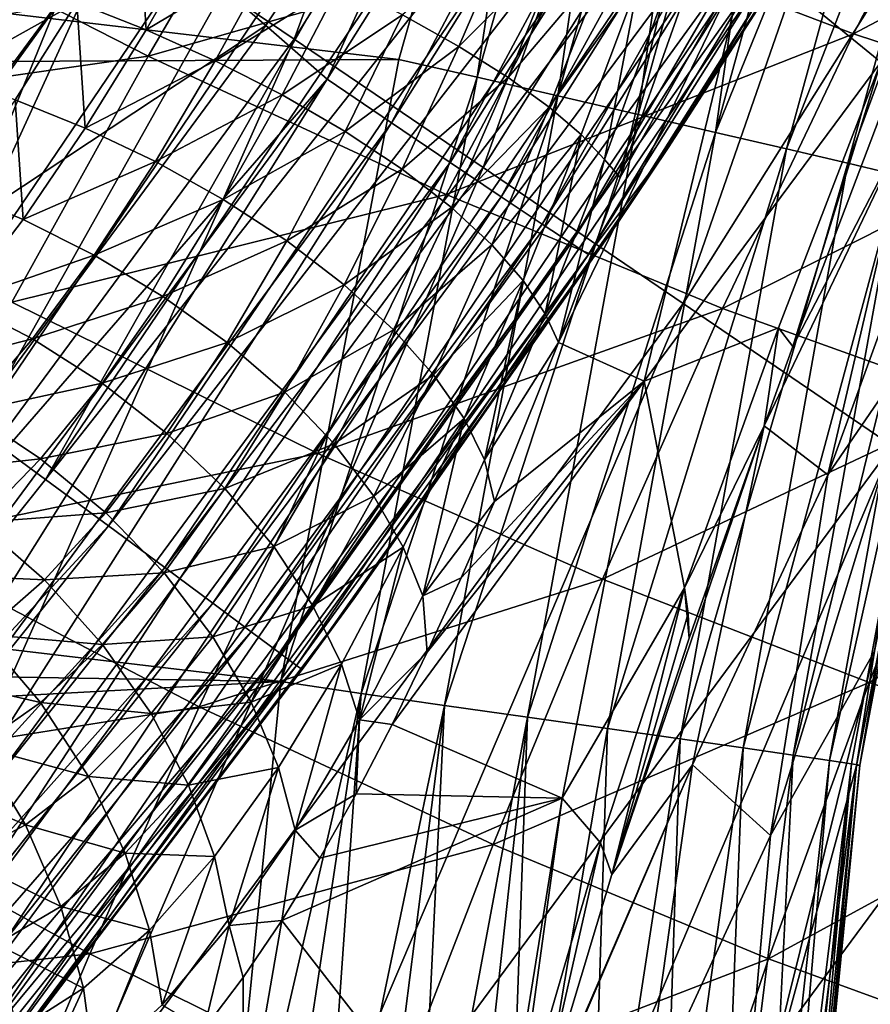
# Model space of a CAD drawing. Header units: metres. Extents: x -104 to 104, y -68 to 90.
# Tile 600 of 656: x 18.85 to 20.3, y 29.49 to 31.17. Entities that reach past the tile are written whole.
import ezdxf

# ---------------------------------------------------------------- set-up
doc = ezdxf.new("R2010")
doc.units = ezdxf.units.M
doc.layers.add('solid_FIT-BATH-153_SW0002', color=7, linetype='CONTINUOUS')

msp = doc.modelspace()

# ---------------------------------------------------------------- linework, layer by layer
at = {"layer": 'solid_FIT-BATH-153_SW0002'}
for points in [[(18.379068, 30.458, 8.296501), (18.908325, 31.191031, 8.296501), (18.827436, 57.496677, 8.296501)], [(19.316017, 31.137415, 16.765604), (19.929867, 32.795551, 17.030493), (19.015802, 31.340906, 17.022488)], [(19.316017, 31.137415, 16.765604), (20.245037, 32.615452, 16.773653), (19.929867, 32.795551, 17.030493)], [(19.638702, 30.918392, 16.5497), (20.245037, 32.615452, 16.773653), (19.316017, 31.137415, 16.765604)], [(19.638702, 30.918392, 16.5497), (20.583771, 32.421532, 16.55784), (20.245037, 32.615452, 16.773653)], [(19.743679, 31.888733, 13.504889), (20.298136, 32.540668, 13.451797), (19.37228, 31.06916, 13.442784)], [(19.482159, 30.994585, 13.362126), (19.37228, 31.06916, 13.442784), (20.298136, 32.540668, 13.451797)], [(20.413231, 32.474464, 13.37114), (19.482159, 30.994585, 13.362126), (20.298136, 32.540668, 13.451797)], [(19.582861, 30.9266, 13.258896), (19.482159, 30.994585, 13.362126), (20.413231, 32.474464, 13.37114)], [(20.518673, 32.414093, 13.267909), (19.582861, 30.9266, 13.258896), (20.413231, 32.474464, 13.37114)], [(19.669947, 30.868145, 13.136175), (19.582861, 30.9266, 13.258896), (20.518673, 32.414093, 13.267909)], [(19.980396, 30.68619, 16.377399), (20.583771, 32.421532, 16.55784), (19.638702, 30.918392, 16.5497)], [(20.609823, 32.362186, 13.145188), (19.669947, 30.868145, 13.136175), (20.518673, 32.414093, 13.267909)], [(19.980396, 30.68619, 16.377399), (20.94243, 32.215866, 16.385679), (20.583771, 32.421532, 16.55784)], [(19.739511, 30.821796, 12.998079), (19.669947, 30.868145, 13.136175), (20.609823, 32.362186, 13.145188)], [(20.6826, 32.321037, 13.007092), (19.739511, 30.821796, 12.998079), (20.609823, 32.362186, 13.145188)], [(19.789501, 30.788851, 12.850347), (19.739511, 30.821796, 12.998079), (20.6826, 32.321037, 13.007092)], [(20.734861, 32.291809, 12.859361), (19.789501, 30.788851, 12.850347), (20.6826, 32.321037, 13.007092)], [(19.818834, 30.769939, 12.699), (19.789501, 30.788851, 12.850347), (20.734861, 32.291809, 12.859361)], [(20.76549, 32.27507, 12.708016), (19.818834, 30.769939, 12.699), (20.734861, 32.291809, 12.859361)], [(19.955013, 30.951818, 12.551804), (19.818834, 30.769939, 12.699), (20.76549, 32.27507, 12.708016)], [(20.461302, 31.742559, 12.556571), (19.955013, 30.951818, 12.551804), (20.76549, 32.27507, 12.708016)], [(20.337629, 30.443157, 16.251326), (20.94243, 32.215866, 16.385679), (19.980396, 30.68619, 16.377399)], [(11.762653, 32.012428, 1.296502), (19.791016, 32.146938, 1.296502), (19.494877, 31.102566, 1.296502)], [(19.62882, 31.072439, 1.286972), (19.494877, 31.102566, 1.296502), (19.791016, 32.146938, 1.296502)], [(19.62882, 31.072439, 1.286972), (19.791016, 32.146938, 1.296502), (19.920092, 32.106045, 1.287263)], [(19.766619, 31.040712, 1.25693), (19.62882, 31.072439, 1.286972), (19.920092, 32.106045, 1.287263)], [(19.766619, 31.040712, 1.25693), (19.920092, 32.106045, 1.287263), (20.052021, 32.06221, 1.25821)], [(18.650948, 30.561235, 8.30882), (19.664118, 32.056976, 8.308821), (18.908325, 31.191031, 8.296501)], [(18.774315, 30.47118, 8.345502), (19.664118, 32.056976, 8.308821), (18.650948, 30.561235, 8.30882)], [(18.774315, 30.47118, 8.345502), (19.794157, 31.976854, 8.345502), (19.664118, 32.056976, 8.308821)], [(19.903965, 31.008982, 1.204433), (19.766619, 31.040712, 1.25693), (20.052021, 32.06221, 1.25821)], [(19.903965, 31.008982, 1.204433), (20.052021, 32.06221, 1.25821), (20.183516, 32.018433, 1.207545)], [(10.679966, 31.059559, 1.296502), (11.762653, 32.012428, 1.296502), (19.494877, 31.102566, 1.296502)], [(20.035984, 30.978363, 1.128565), (19.903965, 31.008982, 1.204433), (20.183516, 32.018433, 1.207545)], [(20.035984, 30.978363, 1.128565), (20.183516, 32.018433, 1.207545), (20.310093, 31.976194, 1.13442)], [(18.891336, 30.38537, 8.405647), (19.794157, 31.976854, 8.345502), (18.774315, 30.47118, 8.345502)], [(18.891336, 30.38537, 8.405647), (19.917522, 31.900446, 8.405648), (19.794157, 31.976854, 8.345502)], [(20.035984, 30.978363, 1.128565), (20.310093, 31.976194, 1.13442), (20.426586, 31.93721, 1.040037)], [(20.157028, 30.950153, 1.030618), (20.035984, 30.978363, 1.128565), (20.426586, 31.93721, 1.040037)], [(20.157028, 30.950153, 1.030618), (20.426586, 31.93721, 1.040037), (20.528368, 31.903028, 0.927124)], [(18.80344, 31.556335, 13.730782), (19.743679, 31.888733, 13.504889), (19.267471, 31.160837, 13.500312)], [(20.031214, 31.829704, 8.487775), (19.917522, 31.900446, 8.405648), (18.891336, 30.38537, 8.405647)], [(19.267471, 31.160837, 13.500312), (19.743679, 31.888733, 13.504889), (19.37228, 31.06916, 13.442784)], [(20.26206, 30.925526, 0.913546), (20.157028, 30.950153, 1.030618), (20.528368, 31.903028, 0.927124)], [(20.26206, 30.925526, 0.913546), (20.528368, 31.903028, 0.927124), (20.611835, 31.874861, 0.799678)], [(20.3472, 30.905388, 0.781673), (20.26206, 30.925526, 0.913546), (20.611835, 31.874861, 0.799678)], [(18.999168, 30.305984, 8.487775), (20.031214, 31.829704, 8.487775), (18.891336, 30.38537, 8.405647)], [(20.132471, 31.766451, 8.589857), (20.031214, 31.829704, 8.487775), (18.999168, 30.305984, 8.487775)], [(19.095198, 30.235044, 8.589857), (20.132471, 31.766451, 8.589857), (18.999168, 30.305984, 8.487775)], [(20.218828, 31.712296, 8.709375), (20.132471, 31.766451, 8.589857), (19.095198, 30.235044, 8.589857)], [(20.380104, 31.611055, 9.296551), (19.955013, 30.951818, 12.551804), (20.461302, 31.742559, 12.556571)], [(19.177088, 30.174345, 8.709374), (20.218828, 31.712296, 8.709375), (19.095198, 30.235044, 8.589857)], [(20.288185, 31.668625, 8.84338), (20.218828, 31.712296, 8.709375), (19.177088, 30.174345, 8.709374)], [(19.242851, 30.125429, 8.84338), (20.288185, 31.668625, 8.84338), (19.177088, 30.174345, 8.709374)], [(20.338881, 31.636597, 8.988566), (20.288185, 31.668625, 8.84338), (19.242851, 30.125429, 8.84338)], [(19.290915, 30.089571, 8.988566), (20.338881, 31.636597, 8.988566), (19.242851, 30.125429, 8.84338)], [(20.369705, 31.617064, 9.141351), (20.338881, 31.636597, 8.988566), (19.290915, 30.089571, 8.988566)], [(20.271538, 31.146751, -11.527569), (19.812757, 31.321388, -12.282417), (20.516432, 31.619949, -11.596454)], [(20.271538, 31.146751, -11.527569), (20.516432, 31.619949, -11.596454), (20.932743, 31.496664, -10.819378)], [(19.320135, 30.067715, 9.141351), (20.369705, 31.617064, 9.141351), (19.290915, 30.089571, 8.988566)], [(19.320135, 30.067715, 9.141351), (19.870201, 30.825758, 9.296551), (20.369705, 31.617064, 9.141351)], [(20.369705, 31.617064, 9.141351), (19.870201, 30.825758, 9.296551), (20.380104, 31.611055, 9.296551)], [(20.380104, 31.611055, 9.296551), (19.870201, 30.825758, 9.296551), (19.955013, 30.951818, 12.551804)], [(17.798237, 30.189178, 13.722974), (18.80344, 31.556335, 13.730782), (19.267471, 31.160837, 13.500312)], [(19.066851, 31.108271, -12.976721), (18.515522, 31.389763, -13.696445), (19.316927, 31.535843, -13.015357)], [(19.066851, 31.108271, -12.976721), (19.316927, 31.535843, -13.015357), (19.812757, 31.321388, -12.282417)], [(20.090597, 31.285002, -3.577284), (20.318043, 31.098145, -2.192664), (20.501217, 31.545557, -1.884962)], [(17.995562, 29.957611, 17.014193), (19.015802, 31.340906, 17.022488), (18.741526, 31.526514, 17.317726)], [(20.699503, 31.006289, -10.742425), (20.271538, 31.146751, -11.527569), (20.932743, 31.496664, -10.819378)], [(18.268833, 30.99387, -13.679169), (18.515522, 31.389763, -13.696445), (19.066851, 31.108271, -12.976721)], [(19.049337, 31.375889, -4.752746), (18.945026, 31.199974, -4.814187), (19.063395, 31.153402, -4.80726)], [(19.049337, 31.375889, -4.752746), (19.063395, 31.153402, -4.80726), (19.16584, 31.331888, -4.740668)], [(18.279444, 29.732401, 16.757265), (19.015802, 31.340906, 17.022488), (17.995562, 29.957611, 17.014193)], [(18.279444, 29.732401, 16.757265), (19.316017, 31.137415, 16.765604), (19.015802, 31.340906, 17.022488)], [(19.500891, 31.179008, -4.607131), (19.597351, 31.12513, -4.531191), (19.692572, 31.345892, -4.472496)], [(19.692572, 31.345892, -4.472496), (19.597351, 31.12513, -4.531191), (19.776825, 31.305653, -4.381252)], [(19.16584, 31.331888, -4.740668), (19.063395, 31.153402, -4.80726), (19.281969, 31.283752, -4.712674)], [(19.575573, 30.871931, -12.236686), (19.066851, 31.108271, -12.976721), (19.812757, 31.321388, -12.282417)], [(19.575573, 30.871931, -12.236686), (19.812757, 31.321388, -12.282417), (20.271538, 31.146751, -11.527569)], [(19.597351, 31.12513, -4.531191), (19.681587, 31.07218, -4.442206), (19.776825, 31.305653, -4.381252)], [(19.776825, 31.305653, -4.381252), (19.681587, 31.07218, -4.442206), (19.847727, 31.268698, -4.280142)], [(19.063395, 31.153402, -4.80726), (19.181376, 31.100557, -4.784447), (19.281969, 31.283752, -4.712674)], [(19.281969, 31.283752, -4.712674), (19.181376, 31.100557, -4.784447), (19.394754, 31.232359, -4.668031)], [(19.767584, 30.619164, -4.11574), (19.914156, 30.553518, -3.443827), (20.090597, 31.285002, -3.577284)], [(19.872972, 30.900991, -4.012281), (19.767584, 30.619164, -4.11574), (20.090597, 31.285002, -3.577284)], [(19.974602, 31.188231, -3.947551), (19.872972, 30.900991, -4.012281), (20.090597, 31.285002, -3.577284)], [(20.090597, 31.285002, -3.577284), (19.914156, 30.553518, -3.443827), (20.318043, 31.098145, -2.192664)], [(19.681587, 31.07218, -4.442206), (19.751696, 31.021559, -4.342844), (19.847727, 31.268698, -4.280142)], [(19.847727, 31.268698, -4.280142), (19.751696, 31.021559, -4.342844), (19.904196, 31.235779, -4.172134)], [(19.181376, 31.100557, -4.784447), (19.29583, 31.042259, -4.74486), (19.394754, 31.232359, -4.668031)], [(19.394754, 31.232359, -4.668031), (19.29583, 31.042259, -4.74486), (19.500891, 31.179008, -4.607131)], [(19.751696, 31.021559, -4.342844), (19.80662, 30.974474, -4.236182), (19.904196, 31.235779, -4.172134)], [(19.904196, 31.235779, -4.172134), (19.80662, 30.974474, -4.236182), (19.846149, 30.93186, -4.125385)], [(19.904196, 31.235779, -4.172134), (19.846149, 30.93186, -4.125385), (19.945936, 31.207407, -4.060277)], [(18.945026, 31.199974, -4.814187), (18.789272, 31.173754, -4.834085), (18.727598, 31.079079, -4.880464)], [(18.945026, 31.199974, -4.814187), (18.727598, 31.079079, -4.880464), (18.839325, 31.033876, -4.896263)], [(18.945026, 31.199974, -4.814187), (18.839325, 31.033876, -4.896263), (18.959383, 30.985291, -4.895043)], [(18.945026, 31.199974, -4.814187), (18.959383, 30.985291, -4.895043), (19.063395, 31.153402, -4.80726)], [(19.945936, 31.207407, -4.060277), (19.846149, 30.93186, -4.125385), (19.872972, 30.900991, -4.012281)], [(19.945936, 31.207407, -4.060277), (19.872972, 30.900991, -4.012281), (19.974602, 31.188231, -3.947551)], [(18.650948, 30.561235, 8.30882), (18.908325, 31.191031, 8.296501), (18.379068, 30.458, 8.296501)], [(19.29583, 31.042259, -4.74486), (19.403246, 30.97994, -4.688755), (19.500891, 31.179008, -4.607131)], [(19.500891, 31.179008, -4.607131), (19.403246, 30.97994, -4.688755), (19.597351, 31.12513, -4.531191)], [(20.509499, 31.167841, -0.180068), (20.368719, 30.999659, -1.33612), (20.2279, 30.393568, -1.097178)], [(20.392286, 30.633881, 0.006257), (20.509499, 31.167841, -0.180068), (20.2279, 30.393568, -1.097178)], [(17.798237, 30.189178, 13.722974), (19.267471, 31.160837, 13.500312), (18.235332, 29.760996, 13.490963)], [(18.235332, 29.760996, 13.490963), (19.267471, 31.160837, 13.500312), (19.37228, 31.06916, 13.442784)], [(19.063395, 31.153402, -4.80726), (18.959383, 30.985291, -4.895043), (19.181376, 31.100557, -4.784447)], [(18.58457, 29.490026, 16.541267), (19.316017, 31.137415, 16.765604), (18.279444, 29.732401, 16.757265)], [(18.58457, 29.490026, 16.541267), (19.638702, 30.918392, 16.5497), (19.316017, 31.137415, 16.765604)], [(20.047541, 30.677475, -11.474057), (19.575573, 30.871931, -12.236686), (20.271538, 31.146751, -11.527569)], [(20.047541, 30.677475, -11.474057), (20.271538, 31.146751, -11.527569), (20.699503, 31.006289, -10.742425)], [(19.403246, 30.97994, -4.688755), (19.500418, 30.91527, -4.61726), (19.597351, 31.12513, -4.531191)], [(19.597351, 31.12513, -4.531191), (19.500418, 30.91527, -4.61726), (19.681587, 31.07218, -4.442206)], [(10.679966, 31.059559, 1.296502), (19.494877, 31.102566, 1.296502), (19.293179, 30.040333, 1.296502)], [(18.83362, 30.688381, -12.953651), (18.268833, 30.99387, -13.679169), (19.066851, 31.108271, -12.976721)], [(18.83362, 30.688381, -12.953651), (19.066851, 31.108271, -12.976721), (19.575573, 30.871931, -12.236686)], [(18.959383, 30.985291, -4.895043), (19.079073, 30.928307, -4.878245), (19.181376, 31.100557, -4.784447)], [(19.181376, 31.100557, -4.784447), (19.079073, 30.928307, -4.878245), (19.29583, 31.042259, -4.74486)], [(19.62882, 31.072439, 1.286972), (19.293179, 30.040333, 1.296502), (19.494877, 31.102566, 1.296502)], [(19.914156, 30.553518, -3.443827), (20.143492, 30.644444, -2.483433), (20.318043, 31.098145, -2.192664)], [(20.318043, 31.098145, -2.192664), (20.143492, 30.644444, -2.483433), (20.168011, 30.612547, -2.256531)], [(20.353142, 31.100622, -1.928838), (20.168011, 30.612547, -2.256531), (20.368719, 30.999659, -1.33612)], [(20.318043, 31.098145, -2.192664), (20.168011, 30.612547, -2.256531), (20.353142, 31.100622, -1.928838)], [(18.235332, 29.760996, 13.490963), (19.37228, 31.06916, 13.442784), (18.338289, 29.668282, 13.433481)], [(18.442408, 29.585802, 13.352825), (18.338289, 29.668282, 13.433481), (19.37228, 31.06916, 13.442784)], [(19.482159, 30.994585, 13.362126), (18.442408, 29.585802, 13.352825), (19.37228, 31.06916, 13.442784)], [(19.62882, 31.072439, 1.286972), (19.430521, 30.01959, 1.286629), (19.293179, 30.040333, 1.296502)], [(19.766619, 31.040712, 1.25693), (19.430521, 30.01959, 1.286629), (19.62882, 31.072439, 1.286972)], [(19.500418, 30.91527, -4.61726), (19.584665, 30.850048, -4.532334), (19.681587, 31.07218, -4.442206)], [(19.681587, 31.07218, -4.442206), (19.584665, 30.850048, -4.532334), (19.751696, 31.021559, -4.342844)], [(9.519912, 30.201464, 1.296502), (10.679966, 31.059559, 1.296502), (19.293179, 30.040333, 1.296502)], [(18.839325, 31.033876, -4.896263), (18.73192, 30.879608, -4.997685), (18.853458, 30.829405, -5.002779)], [(18.839325, 31.033876, -4.896263), (18.853458, 30.829405, -5.002779), (18.959383, 30.985291, -4.895043)], [(19.079073, 30.928307, -4.878245), (19.19508, 30.863668, -4.844816), (19.29583, 31.042259, -4.74486)], [(19.29583, 31.042259, -4.74486), (19.19508, 30.863668, -4.844816), (19.403246, 30.97994, -4.688755)], [(19.766619, 31.040712, 1.25693), (19.572958, 29.999538, 1.255512), (19.430521, 30.01959, 1.286629)], [(19.903965, 31.008982, 1.204433), (19.572958, 29.999538, 1.255512), (19.766619, 31.040712, 1.25693)], [(19.584665, 30.850048, -4.532334), (19.654022, 30.7861, -4.436658), (19.751696, 31.021559, -4.342844)], [(19.751696, 31.021559, -4.342844), (19.654022, 30.7861, -4.436658), (19.80662, 30.974474, -4.236182)], [(19.903965, 31.008982, 1.204433), (19.714939, 29.979477, 1.201054), (19.572958, 29.999538, 1.255512)], [(20.035984, 30.978363, 1.128565), (19.714939, 29.979477, 1.201054), (19.903965, 31.008982, 1.204433)], [(20.488539, 30.519196, -10.680696), (20.047541, 30.677475, -11.474057), (20.699503, 31.006289, -10.742425)], [(20.118664, 30.476992, -2.344505), (20.2279, 30.393568, -1.097178), (20.368719, 30.999659, -1.33612)], [(20.168011, 30.612547, -2.256531), (20.118664, 30.476992, -2.344505), (20.368719, 30.999659, -1.33612)], [(18.537823, 29.510565, 13.249596), (18.442408, 29.585802, 13.352825), (19.482159, 30.994585, 13.362126)], [(19.582861, 30.9266, 13.258896), (18.537823, 29.510565, 13.249596), (19.482159, 30.994585, 13.362126)], [(18.959383, 30.985291, -4.895043), (18.853458, 30.829405, -5.002779), (19.079073, 30.928307, -4.878245)], [(19.19508, 30.863668, -4.844816), (19.303688, 30.792915, -4.794847), (19.403246, 30.97994, -4.688755)], [(19.403246, 30.97994, -4.688755), (19.303688, 30.792915, -4.794847), (19.500418, 30.91527, -4.61726)], [(19.654022, 30.7861, -4.436658), (19.707441, 30.725075, -4.333357), (19.80662, 30.974474, -4.236182)], [(19.80662, 30.974474, -4.236182), (19.707441, 30.725075, -4.333357), (19.744802, 30.668337, -4.225659)], [(20.035984, 30.978363, 1.128565), (19.851217, 29.960138, 1.122263), (19.714939, 29.979477, 1.201054)], [(19.80662, 30.974474, -4.236182), (19.744802, 30.668337, -4.225659), (19.846149, 30.93186, -4.125385)], [(20.157028, 30.950153, 1.030618), (19.851217, 29.960138, 1.122263), (20.035984, 30.978363, 1.128565)], [(19.955013, 30.951818, 12.551804), (19.418058, 30.181314, 12.546924), (19.818834, 30.769939, 12.699)], [(19.870201, 30.825758, 9.296551), (19.418058, 30.181314, 12.546924), (19.955013, 30.951818, 12.551804)], [(20.157028, 30.950153, 1.030618), (19.975674, 29.942389, 1.02053), (19.851217, 29.960138, 1.122263)], [(20.26206, 30.925526, 0.913546), (19.975674, 29.942389, 1.02053), (20.157028, 30.950153, 1.030618)], [(19.846149, 30.93186, -4.125385), (19.744802, 30.668337, -4.225659), (19.767584, 30.619164, -4.11574)], [(19.846149, 30.93186, -4.125385), (19.767584, 30.619164, -4.11574), (19.872972, 30.900991, -4.012281)], [(18.620333, 29.445833, 13.126876), (18.537823, 29.510565, 13.249596), (19.582861, 30.9266, 13.258896)], [(18.907669, 29.233084, 16.36882), (19.638702, 30.918392, 16.5497), (18.58457, 29.490026, 16.541267)], [(19.669947, 30.868145, 13.136175), (18.620333, 29.445833, 13.126876), (19.582861, 30.9266, 13.258896)], [(18.853458, 30.829405, -5.002779), (18.974657, 30.768675, -4.992866), (19.079073, 30.928307, -4.878245)], [(18.907669, 29.233084, 16.36882), (19.980396, 30.68619, 16.377399), (19.638702, 30.918392, 16.5497)], [(19.079073, 30.928307, -4.878245), (18.974657, 30.768675, -4.992866), (19.19508, 30.863668, -4.844816)], [(19.303688, 30.792915, -4.794847), (19.401506, 30.717953, -4.729336), (19.500418, 30.91527, -4.61726)], [(19.500418, 30.91527, -4.61726), (19.401506, 30.717953, -4.729336), (19.584665, 30.850048, -4.532334)], [(20.26206, 30.925526, 0.913546), (20.082872, 29.926994, 0.899064), (19.975674, 29.942389, 1.02053)], [(20.3472, 30.905388, 0.781673), (20.082872, 29.926994, 0.899064), (20.26206, 30.925526, 0.913546)], [(20.3472, 30.905388, 0.781673), (20.168684, 29.914555, 0.762546), (20.082872, 29.926994, 0.899064)], [(20.409994, 30.890329, 0.640395), (20.168684, 29.914555, 0.762546), (20.3472, 30.905388, 0.781673)], [(18.73192, 30.879608, -4.997685), (18.746473, 30.689312, -5.127459), (18.853458, 30.829405, -5.002779)], [(20.409994, 30.890329, 0.640395), (20.230576, 29.905439, 0.616796), (20.168684, 29.914555, 0.762546)], [(20.449656, 30.880556, 0.495598), (20.230576, 29.905439, 0.616796), (20.409994, 30.890329, 0.640395)], [(20.449656, 30.880556, 0.495598), (20.267876, 29.899765, 0.468111), (20.230576, 29.905439, 0.616796)], [(20.449656, 30.880556, 0.495598), (20.282167, 29.897324, 0.321644), (20.267876, 29.899765, 0.468111)], [(20.467476, 30.875799, 0.352195), (20.282167, 29.897324, 0.321644), (20.449656, 30.880556, 0.495598)], [(18.686241, 29.394457, 12.98878), (18.620333, 29.445833, 13.126876), (19.669947, 30.868145, 13.136175)], [(19.739511, 30.821796, 12.998079), (18.686241, 29.394457, 12.98878), (19.669947, 30.868145, 13.136175)], [(19.356483, 30.429848, -12.206885), (18.83362, 30.688381, -12.953651), (19.575573, 30.871931, -12.236686)], [(18.974657, 30.768675, -4.992866), (19.092045, 30.69808, -4.966715), (19.19508, 30.863668, -4.844816)], [(19.19508, 30.863668, -4.844816), (19.092045, 30.69808, -4.966715), (19.303688, 30.792915, -4.794847)], [(19.356483, 30.429848, -12.206885), (19.575573, 30.871931, -12.236686), (20.047541, 30.677475, -11.474057)], [(20.466017, 30.876352, 0.214051), (20.276489, 29.896963, 0.183376), (20.467476, 30.875799, 0.352195)], [(20.307251, 30.092409, 0.189004), (20.276489, 29.896963, 0.183376), (20.466017, 30.876352, 0.214051)], [(20.467476, 30.875799, 0.352195), (20.276489, 29.896963, 0.183376), (20.282167, 29.897324, 0.321644)], [(19.401506, 30.717953, -4.729336), (19.485727, 30.640926, -4.650153), (19.584665, 30.850048, -4.532334)], [(19.584665, 30.850048, -4.532334), (19.485727, 30.640926, -4.650153), (19.654022, 30.7861, -4.436658)], [(18.853458, 30.829405, -5.002779), (18.746473, 30.689312, -5.127459), (18.974657, 30.768675, -4.992866)], [(18.733604, 29.357885, 12.841046), (18.686241, 29.394457, 12.98878), (19.739511, 30.821796, 12.998079)], [(19.789501, 30.788851, 12.850347), (18.733604, 29.357885, 12.841046), (19.739511, 30.821796, 12.998079)], [(19.320135, 30.067715, 9.141351), (19.330055, 30.060946, 9.296551), (19.870201, 30.825758, 9.296551)], [(19.870201, 30.825758, 9.296551), (19.330055, 30.060946, 9.296551), (19.418058, 30.181314, 12.546924)], [(18.761402, 29.336821, 12.689698), (18.733604, 29.357885, 12.841046), (19.789501, 30.788851, 12.850347)], [(19.818834, 30.769939, 12.699), (18.761402, 29.336821, 12.689698), (19.789501, 30.788851, 12.850347)], [(19.092045, 30.69808, -4.966715), (19.2017, 30.619289, -4.924211), (19.303688, 30.792915, -4.794847)], [(19.303688, 30.792915, -4.794847), (19.2017, 30.619289, -4.924211), (19.401506, 30.717953, -4.729336)], [(19.485727, 30.640926, -4.650153), (19.554314, 30.564095, -4.55993), (19.654022, 30.7861, -4.436658)], [(19.654022, 30.7861, -4.436658), (19.554314, 30.564095, -4.55993), (19.707441, 30.725075, -4.333357)], [(18.746473, 30.689312, -5.127459), (18.869267, 30.625702, -5.124887), (18.974657, 30.768675, -4.992866)], [(18.851568, 29.432661, 12.542004), (18.761402, 29.336821, 12.689698), (19.818834, 30.769939, 12.699)], [(19.418058, 30.181314, 12.546924), (18.851568, 29.432661, 12.542004), (19.818834, 30.769939, 12.699)], [(18.974657, 30.768675, -4.992866), (18.869267, 30.625702, -5.124887), (19.092045, 30.69808, -4.966715)], [(19.2017, 30.619289, -4.924211), (19.300056, 30.534466, -4.866165), (19.401506, 30.717953, -4.729336)], [(19.401506, 30.717953, -4.729336), (19.300056, 30.534466, -4.866165), (19.485727, 30.640926, -4.650153)], [(19.554314, 30.564095, -4.55993), (19.606241, 30.489571, -4.46178), (19.707441, 30.725075, -4.333357)], [(19.707441, 30.725075, -4.333357), (19.606241, 30.489571, -4.46178), (19.641474, 30.419153, -4.358942)], [(19.707441, 30.725075, -4.333357), (19.641474, 30.419153, -4.358942), (19.744802, 30.668337, -4.225659)], [(18.869267, 30.625702, -5.124887), (18.988062, 30.549969, -5.106798), (19.092045, 30.69808, -4.966715)], [(19.092045, 30.69808, -4.966715), (18.988062, 30.549969, -5.106798), (19.2017, 30.619289, -4.924211)], [(18.616018, 30.277922, -12.946547), (18.83362, 30.688381, -12.953651), (19.356483, 30.429848, -12.206885)], [(18.746473, 30.689312, -5.127459), (18.638338, 30.566618, -5.266612), (18.869267, 30.625702, -5.124887)], [(19.245462, 28.964174, 16.24255), (19.980396, 30.68619, 16.377399), (18.907669, 29.233084, 16.36882)], [(19.245462, 28.964174, 16.24255), (20.337629, 30.443157, 16.251326), (19.980396, 30.68619, 16.377399)], [(19.842871, 30.215162, -11.436584), (19.356483, 30.429848, -12.206885), (20.047541, 30.677475, -11.474057)], [(19.842871, 30.215162, -11.436584), (20.047541, 30.677475, -11.474057), (20.488539, 30.519196, -10.680696)], [(19.744802, 30.668337, -4.225659), (19.641474, 30.419153, -4.358942), (19.767584, 30.619164, -4.11574)], [(19.914156, 30.553518, -3.443827), (19.982615, 30.200111, -2.751837), (20.143492, 30.644444, -2.483433)], [(20.143492, 30.644444, -2.483433), (19.982615, 30.200111, -2.751837), (20.118664, 30.476992, -2.344505)], [(20.143492, 30.644444, -2.483433), (20.118664, 30.476992, -2.344505), (20.168011, 30.612547, -2.256531)], [(19.300056, 30.534466, -4.866165), (19.38418, 30.44614, -4.794299), (19.485727, 30.640926, -4.650153)], [(19.485727, 30.640926, -4.650153), (19.38418, 30.44614, -4.794299), (19.554314, 30.564095, -4.55993)], [(20.392286, 30.633881, 0.006257), (20.129818, 29.777063, -0.864419), (20.307251, 30.092409, 0.189004)], [(20.392286, 30.633881, 0.006257), (20.2279, 30.393568, -1.097178), (20.129818, 29.777063, -0.864419)], [(18.638338, 30.566618, -5.266612), (18.762774, 30.500929, -5.271816), (18.869267, 30.625702, -5.124887)], [(18.869267, 30.625702, -5.124887), (18.762774, 30.500929, -5.271816), (18.988062, 30.549969, -5.106798)], [(18.988062, 30.549969, -5.106798), (19.098724, 30.463871, -5.072847), (19.2017, 30.619289, -4.924211)], [(19.2017, 30.619289, -4.924211), (19.098724, 30.463871, -5.072847), (19.300056, 30.534466, -4.866165)], [(19.641474, 30.419153, -4.358942), (19.658215, 30.348005, -4.258366), (19.767584, 30.619164, -4.11574)], [(19.767584, 30.619164, -4.11574), (19.658215, 30.348005, -4.258366), (19.914156, 30.553518, -3.443827)], [(19.38418, 30.44614, -4.794299), (19.451979, 30.357031, -4.711128), (19.554314, 30.564095, -4.55993)], [(19.554314, 30.564095, -4.55993), (19.451979, 30.357031, -4.711128), (19.606241, 30.489571, -4.46178)], [(18.762774, 30.500929, -5.271816), (18.883007, 30.420881, -5.262497), (18.988062, 30.549969, -5.106798)], [(18.988062, 30.549969, -5.106798), (18.883007, 30.420881, -5.262497), (19.098724, 30.463871, -5.072847)], [(19.483511, 29.966648, -4.546987), (19.773729, 29.841366, -3.327786), (19.914156, 30.553518, -3.443827)], [(19.543547, 30.090277, -4.440633), (19.483511, 29.966648, -4.546987), (19.914156, 30.553518, -3.443827)], [(19.601635, 30.217155, -4.344395), (19.543547, 30.090277, -4.440633), (19.914156, 30.553518, -3.443827)], [(19.658215, 30.348005, -4.258366), (19.601635, 30.217155, -4.344395), (19.914156, 30.553518, -3.443827)], [(19.914156, 30.553518, -3.443827), (19.773729, 29.841366, -3.327786), (19.982615, 30.200111, -2.751837)], [(19.098724, 30.463871, -5.072847), (19.197508, 30.369829, -5.02362), (19.300056, 30.534466, -4.866165)], [(19.300056, 30.534466, -4.866165), (19.197508, 30.369829, -5.02362), (19.38418, 30.44614, -4.794299)], [(20.298063, 30.038605, -10.63491), (19.842871, 30.215162, -11.436584), (20.488539, 30.519196, -10.680696)], [(20.298063, 30.038605, -10.63491), (20.488539, 30.519196, -10.680696), (20.903732, 30.390987, -9.845248)], [(18.762774, 30.500929, -5.271816), (18.655066, 30.395607, -5.431168), (18.883007, 30.420881, -5.262497)], [(19.451979, 30.357031, -4.711128), (19.502449, 30.269743, -4.619694), (19.606241, 30.489571, -4.46178)], [(19.606241, 30.489571, -4.46178), (19.502449, 30.269743, -4.619694), (19.535648, 30.186535, -4.523191)], [(19.606241, 30.489571, -4.46178), (19.535648, 30.186535, -4.523191), (19.641474, 30.419153, -4.358942)], [(20.118664, 30.476992, -2.344505), (19.991051, 30.114616, -2.573535), (19.858892, 29.710508, -2.796827)], [(19.996336, 29.898129, -2.094433), (20.118664, 30.476992, -2.344505), (19.858892, 29.710508, -2.796827)], [(19.982615, 30.200111, -2.751837), (19.991051, 30.114616, -2.573535), (20.118664, 30.476992, -2.344505)], [(19.996336, 29.898129, -2.094433), (20.2279, 30.393568, -1.097178), (20.118664, 30.476992, -2.344505)], [(17.750158, 28.954908, 8.405647), (18.891336, 30.38537, 8.405647), (18.774315, 30.47118, 8.345502)], [(18.883007, 30.420881, -5.262497), (18.994667, 30.328304, -5.238062), (19.098724, 30.463871, -5.072847)], [(19.098724, 30.463871, -5.072847), (18.994667, 30.328304, -5.238062), (19.197508, 30.369829, -5.02362)], [(19.197508, 30.369829, -5.02362), (19.281349, 30.270756, -4.960632), (19.38418, 30.44614, -4.794299)], [(19.594681, 28.685894, 16.165077), (20.337629, 30.443157, 16.251326), (19.245462, 28.964174, 16.24255)], [(19.38418, 30.44614, -4.794299), (19.281349, 30.270756, -4.960632), (19.451979, 30.357031, -4.711128)], [(19.594681, 28.685894, 16.165077), (20.706936, 30.191645, 16.174107), (20.337629, 30.443157, 16.251326)], [(19.154047, 29.997019, -12.193485), (18.616018, 30.277922, -12.946547), (19.356483, 30.429848, -12.206885)], [(19.154047, 29.997019, -12.193485), (19.356483, 30.429848, -12.206885), (19.842871, 30.215162, -11.436584)], [(18.655066, 30.395607, -5.431168), (18.776815, 30.312099, -5.431259), (18.883007, 30.420881, -5.262497)], [(18.883007, 30.420881, -5.262497), (18.776815, 30.312099, -5.431259), (18.994667, 30.328304, -5.238062)], [(19.641474, 30.419153, -4.358942), (19.535648, 30.186535, -4.523191), (19.658215, 30.348005, -4.258366)], [(19.996336, 29.898129, -2.094433), (20.129818, 29.777063, -0.864419), (20.2279, 30.393568, -1.097178)], [(20.726725, 29.89394, -9.791027), (20.298063, 30.038605, -10.63491), (20.903732, 30.390987, -9.845248)], [(18.999168, 30.305984, 8.487775), (18.891336, 30.38537, 8.405647), (17.750158, 28.954908, 8.405647)], [(18.994667, 30.328304, -5.238062), (19.093805, 30.225847, -5.198843), (19.197508, 30.369829, -5.02362)], [(19.197508, 30.369829, -5.02362), (19.093805, 30.225847, -5.198843), (19.281349, 30.270756, -4.960632)], [(19.281349, 30.270756, -4.960632), (19.34811, 30.169847, -4.88622), (19.451979, 30.357031, -4.711128)], [(19.451979, 30.357031, -4.711128), (19.34811, 30.169847, -4.88622), (19.502449, 30.269743, -4.619694)], [(19.535648, 30.186535, -4.523191), (19.601635, 30.217155, -4.344395), (19.658215, 30.348005, -4.258366)], [(18.776815, 30.312099, -5.431259), (18.889481, 30.213875, -5.417254), (18.994667, 30.328304, -5.238062)], [(18.994667, 30.328304, -5.238062), (18.889481, 30.213875, -5.417254), (19.093805, 30.225847, -5.198843)], [(18.776815, 30.312099, -5.431259), (18.669416, 30.224447, -5.610606), (18.889481, 30.213875, -5.417254)], [(17.851475, 28.867357, 8.487775), (18.999168, 30.305984, 8.487775), (17.750158, 28.954908, 8.405647)], [(19.095198, 30.235044, 8.589857), (18.999168, 30.305984, 8.487775), (17.851475, 28.867357, 8.487775)], [(18.41296, 29.878607, -12.955668), (18.616018, 30.277922, -12.946547), (19.154047, 29.997019, -12.193485)], [(19.093805, 30.225847, -5.198843), (19.177229, 30.116802, -5.146097), (19.281349, 30.270756, -4.960632)], [(19.281349, 30.270756, -4.960632), (19.177229, 30.116802, -5.146097), (19.34811, 30.169847, -4.88622)], [(19.34811, 30.169847, -4.88622), (19.396832, 30.070227, -4.803281), (19.502449, 30.269743, -4.619694)], [(19.502449, 30.269743, -4.619694), (19.396832, 30.070227, -4.803281), (19.427679, 29.974623, -4.714906)], [(19.502449, 30.269743, -4.619694), (19.427679, 29.974623, -4.714906), (19.535648, 30.186535, -4.523191)], [(17.941694, 28.789162, 8.589856), (19.095198, 30.235044, 8.589857), (17.851475, 28.867357, 8.487775)], [(19.177088, 30.174345, 8.709374), (19.095198, 30.235044, 8.589857), (17.941694, 28.789162, 8.589856)], [(18.669416, 30.224447, -5.610606), (18.78315, 30.121485, -5.607746), (18.889481, 30.213875, -5.417254)], [(18.889481, 30.213875, -5.417254), (18.988895, 30.103817, -5.389168), (19.093805, 30.225847, -5.198843)], [(19.093805, 30.225847, -5.198843), (18.988895, 30.103817, -5.389168), (19.177229, 30.116802, -5.146097)], [(18.889481, 30.213875, -5.417254), (18.78315, 30.121485, -5.607746), (18.988895, 30.103817, -5.389168)], [(19.655851, 29.761805, -11.41568), (19.154047, 29.997019, -12.193485), (19.842871, 30.215162, -11.436584)], [(19.535648, 30.186535, -4.523191), (19.543547, 30.090277, -4.440633), (19.601635, 30.217155, -4.344395)], [(19.655851, 29.761805, -11.41568), (19.842871, 30.215162, -11.436584), (20.298063, 30.038605, -10.63491)], [(8.290494, 29.444513, 1.296502), (9.519912, 30.201464, 1.296502), (19.293179, 30.040333, 1.296502)], [(19.594681, 28.685894, 16.165077), (20.930634, 29.738598, 16.147215), (20.706936, 30.191645, 16.174107)], [(19.773729, 29.841366, -3.327786), (19.8391, 29.764738, -2.977648), (19.982615, 30.200111, -2.751837)], [(19.8391, 29.764738, -2.977648), (19.858892, 29.710508, -2.796827), (19.982615, 30.200111, -2.751837)], [(19.989134, 30.156349, -2.662555), (19.982615, 30.200111, -2.751837), (19.858892, 29.710508, -2.796827)], [(19.989134, 30.156349, -2.662555), (19.991051, 30.114616, -2.573535), (19.982615, 30.200111, -2.751837)], [(18.018621, 28.722286, 8.709374), (19.177088, 30.174345, 8.709374), (17.941694, 28.789162, 8.589856)], [(19.242851, 30.125429, 8.84338), (19.177088, 30.174345, 8.709374), (18.018621, 28.722286, 8.709374)], [(19.330055, 30.060946, 9.296551), (18.851568, 29.432661, 12.542004), (19.418058, 30.181314, 12.546924)], [(19.535648, 30.186535, -4.523191), (19.427679, 29.974623, -4.714906), (19.543547, 30.090277, -4.440633)], [(19.177229, 30.116802, -5.146097), (19.242743, 30.004848, -5.081927), (19.34811, 30.169847, -4.88622)], [(19.34811, 30.169847, -4.88622), (19.242743, 30.004848, -5.081927), (19.396832, 30.070227, -4.803281)], [(19.989134, 30.156349, -2.662555), (19.858892, 29.710508, -2.796827), (19.991051, 30.114616, -2.573535)], [(18.080395, 28.668419, 8.84338), (19.242851, 30.125429, 8.84338), (18.018621, 28.722286, 8.709374)], [(19.290915, 30.089571, 8.988566), (19.242851, 30.125429, 8.84338), (18.080395, 28.668419, 8.84338)], [(18.78315, 30.121485, -5.607746), (18.676022, 30.051527, -5.807069), (18.882826, 30.004765, -5.591658)], [(18.78315, 30.121485, -5.607746), (18.882826, 30.004765, -5.591658), (18.988895, 30.103817, -5.389168)], [(18.988895, 30.103817, -5.389168), (19.071728, 29.985609, -5.347935), (19.177229, 30.116802, -5.146097)], [(19.177229, 30.116802, -5.146097), (19.071728, 29.985609, -5.347935), (19.242743, 30.004848, -5.081927)], [(18.12554, 28.628948, 8.988565), (19.290915, 30.089571, 8.988566), (18.080395, 28.668419, 8.84338)], [(19.320135, 30.067715, 9.141351), (19.290915, 30.089571, 8.988566), (18.12554, 28.628948, 8.988565)], [(18.988895, 30.103817, -5.389168), (18.882826, 30.004765, -5.591658), (19.071728, 29.985609, -5.347935)], [(19.427679, 29.974623, -4.714906), (19.483511, 29.966648, -4.546987), (19.543547, 30.090277, -4.440633)], [(20.074446, 29.15435, -0.639784), (20.276489, 29.896963, 0.183376), (20.307251, 30.092409, 0.189004)], [(20.129818, 29.777063, -0.864419), (20.074446, 29.15435, -0.639784), (20.307251, 30.092409, 0.189004)], [(18.152983, 28.604898, 9.141351), (19.320135, 30.067715, 9.141351), (18.12554, 28.628948, 8.988565)], [(18.152983, 28.604898, 9.141351), (18.760489, 29.317785, 9.29655), (19.320135, 30.067715, 9.141351)], [(19.320135, 30.067715, 9.141351), (18.760489, 29.317785, 9.29655), (19.330055, 30.060946, 9.296551)], [(19.330055, 30.060946, 9.296551), (18.760489, 29.317785, 9.29655), (18.851568, 29.432661, 12.542004)], [(19.242743, 30.004848, -5.081927), (19.28944, 29.893625, -5.009032), (19.396832, 30.070227, -4.803281)], [(19.396832, 30.070227, -4.803281), (19.28944, 29.893625, -5.009032), (19.317625, 29.786343, -4.930341)], [(19.396832, 30.070227, -4.803281), (19.317625, 29.786343, -4.930341), (19.427679, 29.974623, -4.714906)], [(8.290494, 29.444513, 1.296502), (19.293179, 30.040333, 1.296502), (19.187918, 28.973986, 1.296502)], [(18.676022, 30.051527, -5.807069), (18.775969, 29.929159, -5.803713), (18.882826, 30.004765, -5.591658)], [(19.430521, 30.01959, 1.286629), (19.187918, 28.973986, 1.296502), (19.293179, 30.040333, 1.296502)], [(20.126169, 29.566614, -10.605645), (19.655851, 29.761805, -11.41568), (20.298063, 30.038605, -10.63491)], [(20.126169, 29.566614, -10.605645), (20.298063, 30.038605, -10.63491), (20.726725, 29.89394, -9.791027)], [(18.882826, 30.004765, -5.591658), (18.775969, 29.929159, -5.803713), (18.964958, 29.878376, -5.5629)], [(18.882826, 30.004765, -5.591658), (18.964958, 29.878376, -5.5629), (19.071728, 29.985609, -5.347935)], [(19.071728, 29.985609, -5.347935), (19.135746, 29.863441, -5.295342), (19.242743, 30.004848, -5.081927)], [(19.242743, 30.004848, -5.081927), (19.135746, 29.863441, -5.295342), (19.28944, 29.893625, -5.009032)], [(19.271675, 28.967424, 1.292898), (19.187918, 28.973986, 1.296502), (19.430521, 30.01959, 1.286629)], [(19.355947, 28.960827, 1.282053), (19.271675, 28.967424, 1.292898), (19.430521, 30.01959, 1.286629)], [(19.355947, 28.960827, 1.282053), (19.430521, 30.01959, 1.286629), (19.572958, 29.999538, 1.255512)], [(18.966932, 29.575289, -12.196819), (18.41296, 29.878607, -12.955668), (19.154047, 29.997019, -12.193485)], [(18.966932, 29.575289, -12.196819), (19.154047, 29.997019, -12.193485), (19.655851, 29.761805, -11.41568)], [(19.439625, 28.954275, 1.263993), (19.355947, 28.960827, 1.282053), (19.572958, 29.999538, 1.255512)], [(19.521542, 28.947861, 1.238851), (19.439625, 28.954275, 1.263993), (19.572958, 29.999538, 1.255512)], [(19.521542, 28.947861, 1.238851), (19.572958, 29.999538, 1.255512), (19.714939, 29.979477, 1.201054)], [(19.071728, 29.985609, -5.347935), (18.964958, 29.878376, -5.5629), (19.135746, 29.863441, -5.295342)], [(19.427679, 29.974623, -4.714906), (19.317625, 29.786343, -4.930341), (19.421984, 29.848333, -4.662587)], [(19.427679, 29.974623, -4.714906), (19.421984, 29.848333, -4.662587), (19.483511, 29.966648, -4.546987)], [(19.601097, 28.941631, 1.20667), (19.521542, 28.947861, 1.238851), (19.714939, 29.979477, 1.201054)], [(19.677866, 28.935621, 1.167516), (19.601097, 28.941631, 1.20667), (19.714939, 29.979477, 1.201054)], [(19.677866, 28.935621, 1.167516), (19.714939, 29.979477, 1.201054), (19.851217, 29.960138, 1.122263)], [(19.483511, 29.966648, -4.546987), (19.421984, 29.848333, -4.662587), (19.773729, 29.841366, -3.327786)], [(19.818979, 28.924572, 1.070819), (19.677866, 28.935621, 1.167516), (19.851217, 29.960138, 1.122263)], [(19.818979, 28.924572, 1.070819), (19.851217, 29.960138, 1.122263), (19.975674, 29.942389, 1.02053)], [(19.941998, 28.914938, 0.950891), (19.818979, 28.924572, 1.070819), (19.975674, 29.942389, 1.02053)], [(19.941998, 28.914938, 0.950891), (19.975674, 29.942389, 1.02053), (20.082872, 29.926994, 0.899064)], [(18.775969, 29.929159, -5.803713), (18.66873, 29.877403, -6.022867), (18.857306, 29.79565, -5.788244)], [(18.775969, 29.929159, -5.803713), (18.857306, 29.79565, -5.788244), (18.964958, 29.878376, -5.5629)], [(20.042658, 28.907045, 0.81158), (19.941998, 28.914938, 0.950891), (20.082872, 29.926994, 0.899064)], [(20.042658, 28.907045, 0.81158), (20.082872, 29.926994, 0.899064), (20.168684, 29.914555, 0.762546)], [(20.117786, 28.90114, 0.657673), (20.042658, 28.907045, 0.81158), (20.168684, 29.914555, 0.762546)], [(20.117786, 28.90114, 0.657673), (20.168684, 29.914555, 0.762546), (20.230576, 29.905439, 0.616796)], [(20.145386, 28.898962, 0.57588), (20.117786, 28.90114, 0.657673), (20.230576, 29.905439, 0.616796)], [(20.145386, 28.898962, 0.57588), (20.230576, 29.905439, 0.616796), (20.267876, 29.899765, 0.468111)], [(19.135746, 29.863441, -5.295342), (19.180115, 29.741495, -5.233816), (19.28944, 29.893625, -5.009032)], [(19.28944, 29.893625, -5.009032), (19.180115, 29.741495, -5.233816), (19.205305, 29.623482, -5.166063)], [(19.28944, 29.893625, -5.009032), (19.205305, 29.623482, -5.166063), (19.317625, 29.786343, -4.930341)], [(19.996336, 29.898129, -2.094433), (19.729271, 29.280817, -3.009326), (19.725422, 29.267452, -3.015549)], [(19.913439, 29.308872, -1.850963), (19.996336, 29.898129, -2.094433), (19.725422, 29.267452, -3.015549)], [(19.996336, 29.898129, -2.094433), (19.858892, 29.710508, -2.796827), (19.729271, 29.280817, -3.009326)], [(19.913439, 29.308872, -1.850963), (20.129818, 29.777063, -0.864419), (19.996336, 29.898129, -2.094433)], [(20.074446, 29.15435, -0.639784), (20.213379, 29.397394, 0.168874), (20.276489, 29.896963, 0.183376)], [(20.569126, 29.405107, -9.753134), (20.126169, 29.566614, -10.605645), (20.726725, 29.89394, -9.791027)], [(20.165705, 28.897348, 0.492324), (20.145386, 28.898962, 0.57588), (20.267876, 29.899765, 0.468111)], [(20.178743, 28.896301, 0.407434), (20.165705, 28.897348, 0.492324), (20.267876, 29.899765, 0.468111)], [(20.276489, 29.896963, 0.183376), (20.213379, 29.397394, 0.168874), (20.174665, 28.896523, 0.153027)], [(20.183136, 28.895897, 0.236638), (20.276489, 29.896963, 0.183376), (20.174665, 28.896523, 0.153027)], [(20.178743, 28.896301, 0.407434), (20.267876, 29.899765, 0.468111), (20.282167, 29.897324, 0.321644)], [(20.184542, 28.895819, 0.321814), (20.178743, 28.896301, 0.407434), (20.282167, 29.897324, 0.321644)], [(20.183136, 28.895897, 0.236638), (20.282167, 29.897324, 0.321644), (20.276489, 29.896963, 0.183376)], [(20.183136, 28.895897, 0.236638), (20.184542, 28.895819, 0.321814), (20.282167, 29.897324, 0.321644)], [(18.223198, 29.492092, -12.981517), (18.41296, 29.878607, -12.955668), (18.966932, 29.575289, -12.196819)], [(18.66873, 29.877403, -6.022867), (18.749159, 29.737881, -6.021423), (18.857306, 29.79565, -5.788244)], [(18.964958, 29.878376, -5.5629), (18.857306, 29.79565, -5.788244), (19.027277, 29.747032, -5.522887)], [(18.964958, 29.878376, -5.5629), (19.027277, 29.747032, -5.522887), (19.135746, 29.863441, -5.295342)], [(19.135746, 29.863441, -5.295342), (19.027277, 29.747032, -5.522887), (19.180115, 29.741495, -5.233816)], [(19.294901, 29.632259, -4.919411), (19.663935, 29.156841, -3.232119), (19.773729, 29.841366, -3.327786)], [(19.360079, 29.73851, -4.785124), (19.294901, 29.632259, -4.919411), (19.773729, 29.841366, -3.327786)], [(19.317625, 29.786343, -4.930341), (19.360079, 29.73851, -4.785124), (19.421984, 29.848333, -4.662587)], [(19.421984, 29.848333, -4.662587), (19.360079, 29.73851, -4.785124), (19.773729, 29.841366, -3.327786)], [(19.773729, 29.841366, -3.327786), (19.663935, 29.156841, -3.232119), (19.695694, 29.274141, -3.187249)], [(19.773729, 29.841366, -3.327786), (19.695694, 29.274141, -3.187249), (19.8391, 29.764738, -2.977648)], [(18.857306, 29.79565, -5.788244), (18.749159, 29.737881, -6.021423), (18.917717, 29.656256, -5.761646)], [(18.857306, 29.79565, -5.788244), (18.917717, 29.656256, -5.761646), (19.027277, 29.747032, -5.522887)], [(19.317625, 29.786343, -4.930341), (19.205305, 29.623482, -5.166063), (19.294901, 29.632259, -4.919411)], [(19.317625, 29.786343, -4.930341), (19.294901, 29.632259, -4.919411), (19.360079, 29.73851, -4.785124)], [(19.913439, 29.308872, -1.850963), (20.074446, 29.15435, -0.639784), (20.129818, 29.777063, -0.864419)], [(19.484917, 29.319376, -11.411738), (18.966932, 29.575289, -12.196819), (19.655851, 29.761805, -11.41568)], [(19.484917, 29.319376, -11.411738), (19.655851, 29.761805, -11.41568), (20.126169, 29.566614, -10.605645)], [(19.8391, 29.764738, -2.977648), (19.695694, 29.274141, -3.187249), (19.729271, 29.280817, -3.009326)], [(19.8391, 29.764738, -2.977648), (19.729271, 29.280817, -3.009326), (19.858892, 29.710508, -2.796827)], [(18.749159, 29.737881, -6.021423), (18.807426, 29.591583, -6.008978), (18.917717, 29.656256, -5.761646)], [(19.027277, 29.747032, -5.522887), (18.917717, 29.656256, -5.761646), (19.069042, 29.615477, -5.473719)], [(19.027277, 29.747032, -5.522887), (19.069042, 29.615477, -5.473719), (19.180115, 29.741495, -5.233816)], [(19.180115, 29.741495, -5.233816), (19.069042, 29.615477, -5.473719), (19.090912, 29.487925, -5.417843)], [(19.180115, 29.741495, -5.233816), (19.090912, 29.487925, -5.417843), (19.205305, 29.623482, -5.166063)], [(19.594681, 28.685894, 16.165077), (20.785593, 29.53274, 16.14599), (20.930634, 29.738598, 16.147215)], [(18.917717, 29.656256, -5.761646), (18.807426, 29.591583, -6.008978), (18.956575, 29.516277, -5.725645)], [(18.917717, 29.656256, -5.761646), (18.956575, 29.516277, -5.725645), (19.069042, 29.615477, -5.473719)], [(19.205305, 29.623482, -5.166063), (19.090912, 29.487925, -5.417843), (19.161757, 29.446102, -5.207635)], [(19.205305, 29.623482, -5.166063), (19.161757, 29.446102, -5.207635), (19.228903, 29.534634, -5.060103)], [(19.205305, 29.623482, -5.166063), (19.228903, 29.534634, -5.060103), (19.294901, 29.632259, -4.919411)], [(19.294901, 29.632259, -4.919411), (19.228903, 29.534634, -5.060103), (19.229013, 29.251019, -4.868405)], [(19.294901, 29.632259, -4.919411), (19.229013, 29.251019, -4.868405), (19.663935, 29.156841, -3.232119)], [(19.069042, 29.615477, -5.473719), (18.956575, 29.516277, -5.725645), (18.974764, 29.380434, -5.682387)], [(19.069042, 29.615477, -5.473719), (18.974764, 29.380434, -5.682387), (19.090912, 29.487925, -5.417843)], [(18.807426, 29.591583, -6.008978), (18.843039, 29.444387, -5.986819), (18.956575, 29.516277, -5.725645)], [(18.79369, 29.166435, -12.217458), (18.223198, 29.492092, -12.981517), (18.966932, 29.575289, -12.196819)], [(18.79369, 29.166435, -12.217458), (18.966932, 29.575289, -12.196819), (19.484917, 29.319376, -11.411738)], [(19.971045, 29.105305, -10.593353), (19.484917, 29.319376, -11.411738), (20.126169, 29.566614, -10.605645)], [(19.971045, 29.105305, -10.593353), (20.126169, 29.566614, -10.605645), (20.569126, 29.405107, -9.753134)], [(19.228903, 29.534634, -5.060103), (19.161757, 29.446102, -5.207635), (19.229013, 29.251019, -4.868405)], [(18.956575, 29.516277, -5.725645), (18.843039, 29.444387, -5.986819), (18.85714, 29.301504, -5.956752)], [(18.956575, 29.516277, -5.725645), (18.85714, 29.301504, -5.956752), (18.974764, 29.380434, -5.682387)], [(19.594681, 28.685894, 16.165077), (19.707029, 28.124168, 16.137243), (20.785593, 29.53274, 16.14599)], [(20.785593, 29.53274, 16.14599), (19.707029, 28.124168, 16.137243), (22.869093, 24.93479, 16.119249)], [(17.730177, 27.86463, 16.360109), (18.907669, 29.233084, 16.36882), (18.58457, 29.490026, 16.541267)]]:
    msp.add_3dface(points, dxfattribs=at)

doc.saveas('drawing.dxf')
